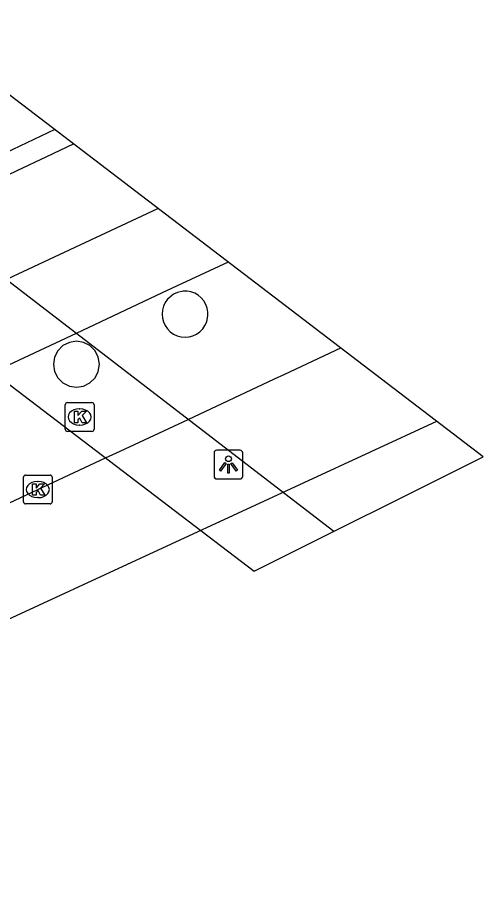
# Model space of a CAD drawing. Extents: x 157466 to 158888, y 383063 to 384677.
# Drawn here: x 158871.98 to 158888.17, y 383812.45 to 383843.25 of the extents above; entities that cross this region are included whole.
import ezdxf

# ---------------------------------------------------------------- set-up
doc = ezdxf.new("R2010")
doc.units = 0
for name, color, linetype in [('IMGEO_Dek', 7, 'Continuous'), ('IMGEO_Fietspad_gesloten', 7, 'Continuous'), ('IMGEO_Hek', 7, 'Continuous'), ('IMGEO_Kolk', 7, 'Continuous'), ('IMGEO_Lichtpunt', 7, 'Continuous'), ('IMGEO_OVBaan_gesloten', 7, 'Continuous'), ('IMGEO_Pijler', 7, 'Continuous'), ('IMGEO_Rijbaan_regionaal_gesloten', 7, 'Continuous')]:
    doc.layers.add(name, color=color, linetype=linetype)

msp = doc.modelspace()

# ---------------------------------------------------------------- linework, layer by layer
at = {"layer": 'IMGEO_Dek'}
msp.add_lwpolyline([(158888.17, 383828.002), (158868.176, 383843.252), (158865.914, 383842.19), (158862.939, 383840.792), (158862.742, 383840.942), (158860.752, 383839.989), (158859.829, 383839.546), (158880.202, 383824.022)], close=True, dxfattribs=at)
at = {"layer": 'IMGEO_Fietspad_gesloten'}
msp.add_lwpolyline([(158873.273, 383839.365), (158871.316, 383838.448), (158870.996, 383838.298), (158868.008, 383836.899), (158865.648, 383835.794), (158865.094, 383835.534), (158862.371, 383834.261)], dxfattribs=at)
at = {"layer": 'IMGEO_Hek'}
msp.add_lwpolyline([(158859.829, 383839.546), (158880.202, 383824.022)], dxfattribs=at)
at = {"layer": 'IMGEO_Kolk'}
for p, q in [((158873.635, 383828.956), (158873.635, 383829.808)), ((158873.71, 383829.882), (158874.562, 383829.882)), ((158874.123, 383829.662), (158874.148, 383829.662)), ((158874.636, 383829.808), (158874.636, 383828.956)), ((158874.146, 383829.102), (158874.121, 383829.102)), ((158874.562, 383828.882), (158873.71, 383828.882)), ((158872.181, 383826.435), (158872.181, 383827.287)), ((158872.256, 383827.361), (158873.108, 383827.361)), ((158873.182, 383827.287), (158873.182, 383826.435)), ((158872.669, 383827.141), (158872.694, 383827.141)), ((158872.692, 383826.581), (158872.667, 383826.581)), ((158873.108, 383826.361), (158872.256, 383826.361))]:
    msp.add_line(p, q, dxfattribs=at)
for points in [[(158873.635, 383828.956), (158873.635, 383829.808)], [(158873.71, 383829.882), (158874.562, 383829.882)], [(158874.636, 383829.808), (158874.636, 383828.956)], [(158873.956, 383829.582), (158874.079, 383829.582), (158874.079, 383829.431), (158874.209, 383829.582), (158874.373, 383829.582), (158874.227, 383829.431), (158874.38, 383829.182), (158874.228, 383829.182), (158874.143, 383829.346), (158874.079, 383829.279), (158874.079, 383829.182), (158873.956, 383829.182), (158873.956, 383829.582)], [(158874.562, 383828.882), (158873.71, 383828.882)], [(158872.181, 383826.435), (158872.181, 383827.287)], [(158872.256, 383827.361), (158873.108, 383827.361)], [(158873.182, 383827.287), (158873.182, 383826.435)], [(158872.502, 383827.061), (158872.625, 383827.061), (158872.625, 383826.91), (158872.755, 383827.061), (158872.919, 383827.061), (158872.773, 383826.91), (158872.926, 383826.661), (158872.774, 383826.661), (158872.689, 383826.825), (158872.625, 383826.758), (158872.625, 383826.661), (158872.502, 383826.661), (158872.502, 383827.061)], [(158873.108, 383826.361), (158872.256, 383826.361)]]:
    msp.add_lwpolyline(points, dxfattribs=at)
for centre, start, end in [((158873.712, 383829.806), 91.552, 178.448), ((158873.712, 383829.806), 91.552, 178.448), ((158874.56, 383829.806), 1.552, 88.448), ((158874.56, 383829.806), 1.552, 88.448), ((158873.712, 383828.958), 181.552, 268.448), ((158873.712, 383828.958), 181.552, 268.448), ((158874.56, 383828.958), 271.552, 358.448), ((158874.56, 383828.958), 271.552, 358.448), ((158872.258, 383827.285), 91.552, 178.448), ((158872.258, 383827.285), 91.552, 178.448), ((158873.106, 383827.285), 1.552, 88.448), ((158873.106, 383827.285), 1.552, 88.448), ((158872.258, 383826.437), 181.552, 268.448), ((158872.258, 383826.437), 181.552, 268.448), ((158873.106, 383826.437), 271.552, 358.448), ((158873.106, 383826.437), 271.552, 358.448)]:
    msp.add_arc(centre, 0.0765, start, end, dxfattribs=at)
for centre, major_axis, ratio, start_param, end_param in [((158874.122, 383829.382), (-0.387, 0.002), 0.722429, 4.712389, 7.853982), ((158874.147, 383829.382), (-0.39, 0.002), 0.717154, 1.570796, 4.712389), ((158872.668, 383826.861), (-0.387, 0.002), 0.722429, 4.712389, 7.853982), ((158872.693, 383826.861), (-0.39, 0.002), 0.717154, 1.570796, 4.712389)]:
    msp.add_ellipse(centre, major_axis=major_axis, ratio=ratio, start_param=start_param, end_param=end_param, dxfattribs=at)
at = {"layer": 'IMGEO_Lichtpunt'}
for p, q in [((158878.812, 383828.131), (158878.812, 383827.324)), ((158878.812, 383828.131), (158878.812, 383827.324)), ((158879.714, 383828.226), (158878.906, 383828.226)), ((158879.714, 383828.226), (158878.906, 383828.226)), ((158879.808, 383827.324), (158879.808, 383828.131)), ((158879.808, 383827.324), (158879.808, 383828.131)), ((158878.906, 383827.23), (158879.714, 383827.23)), ((158878.906, 383827.23), (158879.714, 383827.23))]:
    msp.add_line(p, q, dxfattribs=at)
for points in [[(158879.186, 383827.795), (158879.225, 383827.767), (158879.037, 383827.505), (158878.999, 383827.532), (158879.186, 383827.795)], [(158879.288, 383827.747), (158879.335, 383827.747), (158879.335, 383827.425), (158879.288, 383827.425), (158879.288, 383827.747)], [(158879.398, 383827.767), (158879.436, 383827.794), (158879.623, 383827.532), (158879.584, 383827.504), (158879.398, 383827.767)]]:
    msp.add_lwpolyline(points, dxfattribs=at)
msp.add_circle((158879.311, 383827.929), 0.0994, dxfattribs=at)
for centre, start, end in [((158878.906, 383828.131), 90, 180), ((158878.906, 383828.131), 90, 180), ((158879.714, 383828.131), 0, 90), ((158879.714, 383828.131), 0, 90), ((158878.906, 383827.324), 180, 270), ((158878.906, 383827.324), 180, 270), ((158879.714, 383827.324), 270, 0), ((158879.714, 383827.324), 270, 360)]:
    msp.add_arc(centre, 0.0946, start, end, dxfattribs=at)
at = {"layer": 'IMGEO_OVBaan_gesloten'}
for points in [[(158857.732, 383819.856), (158865.243, 383823.368), (158872.683, 383826.86), (158875.036, 383827.958), (158875.549, 383828.197), (158877.907, 383829.298), (158880.913, 383830.703), (158881.276, 383830.872), (158883.218, 383831.779)], [(158850.891, 383812.453), (158868.099, 383820.712), (158886.555, 383829.234)]]:
    msp.add_lwpolyline(points, dxfattribs=at)
at = {"layer": 'IMGEO_Pijler'}
for points in [[(158878.599, 383832.908), (158878.598, 383833.026), (158878.574, 383833.163), (158878.526, 383833.294), (158878.456, 383833.415), (158878.367, 383833.522), (158878.26, 383833.611), (158878.139, 383833.681), (158878.008, 383833.729), (158877.871, 383833.753), (158877.731, 383833.753), (158877.541, 383833.712), (158877.401, 383833.649), (158877.241, 383833.515), (158877.188, 383833.47), (158877.108, 383833.356), (158877.049, 383833.23), (158877.013, 383833.095), (158877.001, 383832.956), (158877.013, 383832.817), (158877.049, 383832.682), (158877.108, 383832.556), (158877.188, 383832.442), (158877.287, 383832.343), (158877.401, 383832.263), (158877.527, 383832.204), (158877.662, 383832.168), (158877.801, 383832.156), (158877.94, 383832.168), (158878.075, 383832.204), (158878.201, 383832.263), (158878.315, 383832.343), (158878.414, 383832.442), (158878.494, 383832.555), (158878.553, 383832.682)], [(158874.825, 383831.214), (158874.786, 383831.461), (158874.672, 383831.684), (158874.495, 383831.861), (158874.272, 383831.975), (158874.025, 383832.014), (158873.778, 383831.975), (158873.555, 383831.861), (158873.378, 383831.684), (158873.264, 383831.461), (158873.225, 383831.214), (158873.264, 383830.967), (158873.378, 383830.744), (158873.555, 383830.567), (158873.778, 383830.453), (158874.025, 383830.414), (158874.272, 383830.453), (158874.495, 383830.567), (158874.672, 383830.744), (158874.786, 383830.967)]]:
    msp.add_lwpolyline(points, close=True, dxfattribs=at)
at = {"layer": 'IMGEO_Rijbaan_regionaal_gesloten'}
for points in [[(158882.975, 383825.407), (158862.939, 383840.792)], [(158842.756, 383824.023), (158845.526, 383825.382), (158848.864, 383827.011), (158856.275, 383830.608), (158863.684, 383834.124), (158865.722, 383835.055), (158866.279, 383835.309), (158868.627, 383836.382), (158868.661, 383836.398), (158871.647, 383837.799), (158871.97, 383837.95), (158872.993, 383838.43), (158873.923, 383838.869)], [(158844.435, 383821.474), (158876.859, 383836.63)], [(158879.303, 383834.765), (158877.356, 383833.853), (158877.011, 383833.691), (158874.015, 383832.287), (158871.658, 383831.182), (158871.127, 383830.936), (158869.855, 383830.339), (158869.139, 383829.975)]]:
    msp.add_lwpolyline(points, dxfattribs=at)

doc.saveas('drawing.dxf')
